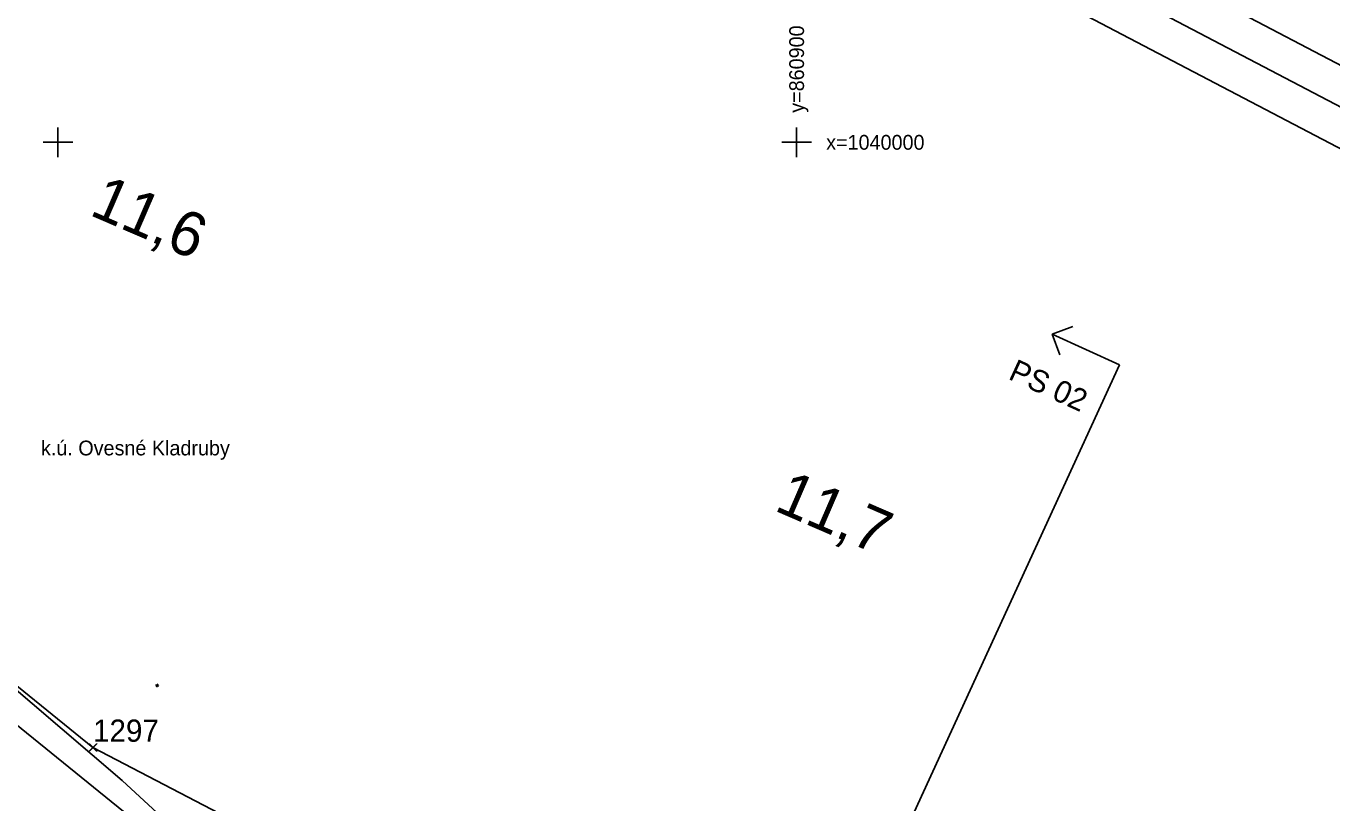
# Model space of a CAD drawing. Extents: x -866402 to -860377, y -1041908 to -1038598.
# Drawn here: x -861004.3 to -860827.5, y -1040089.4 to -1039984.3 of the extents above; entities that cross this region are included whole.
import ezdxf

# ---------------------------------------------------------------- set-up
doc = ezdxf.new("R2010")
doc.units = 0
for name, color, linetype in [('PS 02 trasa', 7, 'Continuous'), ('SZDC', 7, 'Continuous'), ('Vrstva 1', 7, 'Continuous'), ('Vrstva 49', 7, 'Continuous'), ('Vrstva 5', 7, 'Continuous'), ('Vrstva 60', 7, 'Continuous'), ('Vrstva 7', 7, 'Continuous')]:
    doc.layers.add(name, color=color, linetype=linetype)

msp = doc.modelspace()

# ---------------------------------------------------------------- linework, layer by layer
at = {"layer": 'PS 02 trasa'}
for p, q in [((-860862.59, -1040024.92), (-860865.4, -1040025.96)), ((-860865.4, -1040025.96), (-860856.31, -1040030.13)), ((-860864.36, -1040028.77), (-860865.4, -1040025.96)), ((-860856.31, -1040030.13), (-860915.57, -1040159.23))]:
    msp.add_line(p, q, dxfattribs=at)
at = {"layer": 'SZDC'}
msp.add_lwpolyline([(-861261.75, -1039976.4), (-861207.66, -1040016.44), (-861178.07, -1040032.92), (-861123.93, -1040056.86), (-861120.81, -1040053.41), (-861111.29, -1040057.53), (-861106.75, -1040059.49), (-861091.91, -1040065.91), (-861080.02, -1040037.82), (-861096.96, -1040029.84), (-861063.4, -1040039.15), (-861045.83, -1040048.83), (-861015.69, -1040065.42), (-860995.26, -1040081.93), (-860925.73, -1040118.15), (-860902.64, -1040130.18), (-860914.76, -1040137.1), (-860798.14, -1040185.35)], dxfattribs=at)
at = {"layer": 'Vrstva 1'}
for points in [[(-861631.44, -1039903.51), (-860515.05, -1040487.66), (-860377.36, -1040224.52), (-861493.75, -1039640.37)], [(-861491.64, -1039647.11), (-860384.11, -1040226.63), (-860517.16, -1040480.91), (-861624.69, -1039901.4)], [(-861617.95, -1039899.29), (-860700.91, -1040379.13), (-860572.48, -1040133.7), (-861489.53, -1039653.85)], [(-861489.53, -1039653.85), (-860572.48, -1040133.7), (-860700.91, -1040379.13), (-861617.95, -1039899.29)]]:
    msp.add_lwpolyline(points, close=True, dxfattribs=at)
at = {"layer": 'Vrstva 49'}
for p, q in [((-860986.8, -1040073.42), (-860986.34, -1040073.6)), ((-860986.48, -1040073.28), (-860986.66, -1040073.74))]:
    msp.add_line(p, q, dxfattribs=at)
for points in [[(-860959.04, -1040117.34), (-860968.02, -1040109.87), (-860976.59, -1040099.98), (-860991.29, -1040086.4), (-861020.11, -1040061.8), (-861039.11, -1040051.37), (-861062.73, -1040038.91), (-861075.26, -1040048.4), (-861085.28, -1040043.96)], [(-861078.58, -1040051.3), (-861074.03, -1040052.02), (-861062.35, -1040043.16), (-861041.11, -1040055.93), (-861018.9, -1040068.11), (-860991.12, -1040090.57), (-860978.75, -1040101.31), (-860969.82, -1040111.55), (-860959.04, -1040117.34)]]:
    msp.add_lwpolyline(points, dxfattribs=at)
at = {"layer": 'Vrstva 5'}
for p, q in [((-861000, -1039998), (-861000, -1040002)), ((-860900, -1039998), (-860900, -1040002)), ((-861002, -1040000), (-860998, -1040000)), ((-860902, -1040000), (-860898, -1040000))]:
    msp.add_line(p, q, dxfattribs=at)
at = {"layer": 'Vrstva 60'}
for p, q in [((-860994.81, -1040082.38), (-860995.81, -1040081.38)), ((-860994.81, -1040081.48), (-860995.81, -1040082.48)), ((-860995.71, -1040082.38), (-860994.71, -1040081.38)), ((-860995.71, -1040081.48), (-860994.71, -1040082.48)), ((-860995.26, -1040081.93), (-860995.26, -1040081.93))]:
    msp.add_line(p, q, dxfattribs=at)

# ---------------------------------------------------------------- texts
at = {"layer": 'PS 02 trasa'}
msp.add_text('PS 02', height=3, rotation=335.3443, dxfattribs=at).set_placement((-860871.48, -1040031.99))
at = {"layer": 'Vrstva 1'}
msp.add_text('k.ú. Ovesné Kladruby', height=2, dxfattribs=at).set_placement((-861002.3, -1040042.38))
at = {"layer": 'Vrstva 5'}
msp.add_text('y=860900', height=2, rotation=90, dxfattribs=at).set_placement((-860899, -1039996))
msp.add_text('x=1040000', height=2, dxfattribs=at).set_placement((-860896, -1040001))
at = {"layer": 'Vrstva 60'}
msp.add_text('1297', height=3, dxfattribs=at).set_placement((-860995.26, -1040081.14))
at = {"layer": 'Vrstva 7'}
for s, rotation, p in [('11,6', 336.6793, (-860995.9, -1040009.77)), ('11,7', 336.6336, (-860903.19, -1040049.77))]:
    msp.add_text(s, height=6, rotation=rotation, dxfattribs=at).set_placement(p)

doc.saveas('drawing.dxf')
